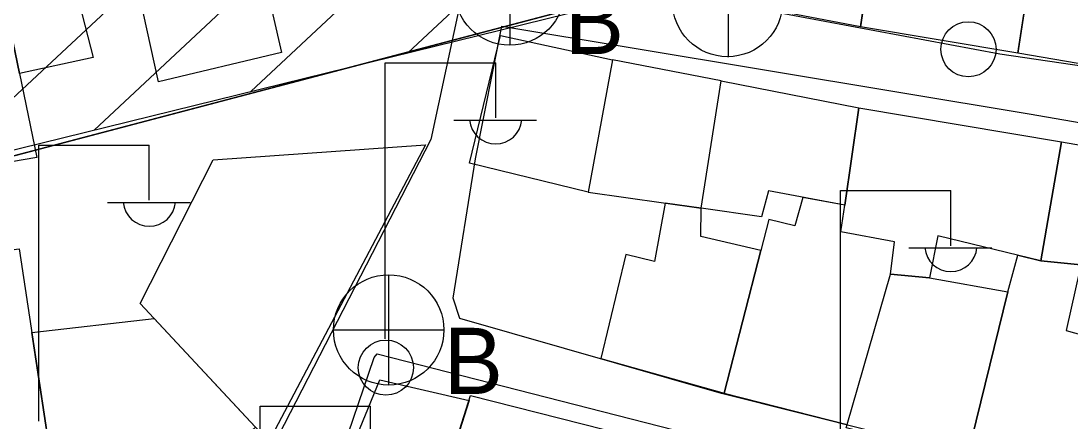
# Model space of a CAD drawing. Extents: x 417997 to 421451, y 4451742 to 4455216.
# Drawn here: x 419829.8 to 419896.4, y 4452641.5 to 4452667 of the extents above; entities that cross this region are included whole.
import ezdxf

# ---------------------------------------------------------------- set-up
doc = ezdxf.new("R2010")
doc.units = 0
for name, color, linetype in [('ADAKENARI', 7, 'Continuous'), ('B_Mesken', 7, 'Continuous'), ('PL_TİCK', 7, 'Continuous'), ('S_Elektrik_Diregi', 7, 'Continuous'), ('S_Rogar_Kapagi', 7, 'Continuous'), ('S_Rogar_Kapagi_Buski', 7, 'Continuous'), ('TA_ENH_TARAMA', 7, 'Continuous'), ('TR_TİCK', 7, 'Continuous'), ('Yol_Sose', 7, 'Continuous')]:
    doc.layers.add(name, color=color, linetype=linetype)

msp = doc.modelspace()

# ---------------------------------------------------------------- linework, layer by layer
at = {"layer": 'ADAKENARI'}
msp.add_line((419824.159, 4452657.046), (419918.769, 4452681.966), dxfattribs=at)
msp.add_line((419824.159, 4452657.046), (419918.769, 4452681.966), dxfattribs=at)
at = {"layer": 'B_Mesken'}
for points in [[(419893.056, 4452665.201), (419893.007, 4452664.92), (419883.029, 4452666.571), (419884.917, 4452679.37), (419890.029, 4452679.027), (419888.901, 4452671.451), (419893.833, 4452670.307)], [(419883.029, 4452666.571), (419874.041, 4452668.312), (419875.109, 4452675.14), (419884.052, 4452673.505)], [(419894.422, 4452674.38), (419897.534, 4452673.883), (419897.726, 4452675.106), (419905.399, 4452673.775), (419904.865, 4452669.365), (419903.763, 4452663.347), (419903.74, 4452663.079), (419893.007, 4452664.92), (419893.833, 4452670.307)], [(419827.574, 4452673.689), (419831.75, 4452674.739), (419834.337, 4452664.632), (419829.665, 4452663.625)], [(419836.356, 4452672.823), (419844.086, 4452674.534), (419846.299, 4452664.959), (419838.495, 4452663.097)], [(419827.574, 4452673.689), (419830.772, 4452658.297), (419823.973, 4452657.134), (419820.824, 4452672.125)], [(419860.178, 4452666.041), (419867.301, 4452664.494), (419865.744, 4452656.086), (419858.222, 4452657.938)], [(419865.744, 4452656.086), (419872.925, 4452655.075), (419874.182, 4452663.156), (419867.301, 4452664.494)], [(419882.026, 4452655.261), (419877.185, 4452656.18), (419876.738, 4452654.52), (419872.925, 4452655.075), (419874.182, 4452663.156), (419882.916, 4452661.441)], [(419882.916, 4452661.441), (419895.773, 4452659.277), (419894.46, 4452651.733), (419887.933, 4452653.328), (419887.411, 4452650.663), (419884.918, 4452650.893), (419885.192, 4452652.948), (419881.785, 4452653.584), (419882.026, 4452655.261)], [(419855.421, 4452659.102), (419845.487, 4452640.271), (419837.339, 4452649.032), (419841.966, 4452658.14)], [(419904.388, 4452650.001), (419896.933, 4452651.187), (419897.004, 4452651.492), (419894.46, 4452651.733), (419895.773, 4452659.277), (419897.118, 4452659.043), (419897.04, 4452658.277), (419899.058, 4452657.929), (419899.285, 4452658.575), (419905.658, 4452657.399)], [(419879.375, 4452655.765), (419878.853, 4452653.965), (419877.216, 4452654.35), (419876.706, 4452652.394), (419874.383, 4452643.344), (419882.175, 4452641.35), (419884.918, 4452650.893), (419885.192, 4452652.948), (419881.785, 4452653.584), (419882.026, 4452655.261)], [(419870.625, 4452655.399), (419869.959, 4452651.685), (419868.137, 4452652.134), (419866.559, 4452645.551), (419874.383, 4452643.344), (419876.706, 4452652.394), (419872.894, 4452653.284), (419872.925, 4452655.075)], [(419821.91, 4452649.037), (419821.634, 4452651.454), (419829.654, 4452652.505), (419831.515, 4452640.197), (419823.516, 4452638.941)], [(419892.362, 4452649.763), (419892.999, 4452652.09), (419894.46, 4452651.733), (419897.004, 4452651.492), (419896.933, 4452651.187), (419896.082, 4452647.326), (419899.852, 4452646.27), (419897.482, 4452637.33), (419889.781, 4452639.254)], [(419884.918, 4452650.893), (419887.411, 4452650.663), (419892.362, 4452649.763), (419889.781, 4452639.254), (419882.111, 4452641.154), (419882.175, 4452641.35)], [(419830.457, 4452647.195), (419838.222, 4452648.084), (419844.643, 4452641.179), (419843.533, 4452640.165), (419831.515, 4452640.197)], [(419847.979, 4452633.093), (419852.539, 4452644.183), (419858.193, 4452642.879), (419854.573, 4452631.458)], [(419854.573, 4452631.458), (419858.291, 4452643.19), (419873.861, 4452639.247), (419870.399, 4452626.923), (419866.193, 4452627.856), (419866.504, 4452629.136), (419863.217, 4452629.996), (419863.085, 4452630.689), (419858.927, 4452631.779), (419858.277, 4452630.472)]]:
    msp.add_lwpolyline(points, close=True, dxfattribs=at)
at = {"layer": 'PL_TİCK'}
msp.add_lwpolyline([(419843.661, 4452525.165), (419917.525, 4452519.802), (419918.101, 4452535.298), (419923.418, 4452678.243), (419918.769, 4452681.966), (419824.159, 4452657.046), (419820.24, 4452650.857), (419830.412, 4452596.267), (419834.475, 4452574.463), (419843.661, 4452525.165)], dxfattribs=at)
msp.add_lwpolyline([(419843.661, 4452525.165), (419917.525, 4452519.802), (419918.101, 4452535.298), (419923.418, 4452678.243), (419918.769, 4452681.966), (419824.159, 4452657.046), (419820.24, 4452650.857), (419830.412, 4452596.267), (419834.475, 4452574.463), (419843.661, 4452525.165)], dxfattribs=at)
at = {"layer": 'S_Elektrik_Diregi'}
for p, q in [((419852.881, 4452646.799), (419852.881, 4452664.299)), ((419852.881, 4452664.299), (419859.881, 4452664.299)), ((419859.881, 4452660.799), (419859.881, 4452664.299)), ((419857.221, 4452660.659), (419862.471, 4452660.659)), ((419830.909, 4452641.576), (419830.909, 4452659.076)), ((419830.909, 4452659.076), (419837.909, 4452659.076)), ((419837.909, 4452655.576), (419837.909, 4452659.076)), ((419881.758, 4452638.699), (419881.757, 4452656.199)), ((419881.757, 4452656.199), (419888.758, 4452656.199)), ((419888.758, 4452652.699), (419888.758, 4452656.199)), ((419835.249, 4452655.436), (419840.499, 4452655.436)), ((419886.098, 4452652.559), (419891.348, 4452652.559)), ((419844.95, 4452625.018), (419844.95, 4452642.518)), ((419844.95, 4452642.518), (419851.95, 4452642.518)), ((419851.95, 4452639.018), (419851.95, 4452642.518))]:
    msp.add_line(p, q, dxfattribs=at)
for centre in [(419889.871, 4452665.158), (419852.917, 4452644.963)]:
    msp.add_circle(centre, 1.75, dxfattribs=at)
for centre in [(419859.882, 4452660.812), (419837.91, 4452655.588), (419888.758, 4452652.712)]:
    msp.add_arc(centre, 1.658, 184.83843, 355.14641, dxfattribs=at)
at = {"layer": 'S_Rogar_Kapagi'}
msp.add_line((419874.643, 4452664.658), (419874.643, 4452671.658), dxfattribs=at)
msp.add_circle((419874.59, 4452668.187), 3.5, dxfattribs=at)
at = {"layer": 'S_Rogar_Kapagi_Buski'}
for p, q in [((419860.773, 4452672.415), (419860.773, 4452665.415)), ((419853.093, 4452650.856), (419853.093, 4452643.856)), ((419849.593, 4452647.356), (419856.593, 4452647.356))]:
    msp.add_line(p, q, dxfattribs=at)
for centre in [(419860.773, 4452668.915), (419853.093, 4452647.356)]:
    msp.add_circle(centre, 3.5, dxfattribs=at)
at = {"layer": 'TA_ENH_TARAMA'}
for p, q in [((419713.921, 4452630.315), (420108.839, 4452727.712)), ((419713.921, 4452630.315), (420108.839, 4452727.712)), ((419854.303, 4452664.937), (419914.195, 4452720.91)), ((419854.303, 4452664.937), (419914.195, 4452720.91)), ((419844.354, 4452662.483), (419904.246, 4452718.456)), ((419844.354, 4452662.483), (419904.246, 4452718.456)), ((419834.405, 4452660.029), (419894.297, 4452716.003)), ((419834.405, 4452660.029), (419894.297, 4452716.003)), ((419824.456, 4452657.576), (419884.348, 4452713.549)), ((419824.456, 4452657.576), (419884.348, 4452713.549))]:
    msp.add_line(p, q, dxfattribs=at)
at = {"layer": 'TR_TİCK'}
msp.add_lwpolyline([(419918.101, 4452535.298), (419923.418, 4452678.243), (419918.769, 4452681.966), (419824.159, 4452657.046), (419820.24, 4452650.857), (419830.412, 4452596.267), (419834.475, 4452574.463), (419843.661, 4452525.165), (419917.525, 4452519.802), (419918.101, 4452535.298)], dxfattribs=at)
msp.add_lwpolyline([(419918.101, 4452535.298), (419923.418, 4452678.243), (419918.769, 4452681.966), (419824.159, 4452657.046), (419820.24, 4452650.857), (419830.412, 4452596.267), (419834.475, 4452574.463), (419843.661, 4452525.165), (419917.525, 4452519.802), (419918.101, 4452535.298)], dxfattribs=at)
at = {"layer": 'Yol_Sose'}
for points in [[(419751.321, 4452658.811), (419775.275, 4452662.115), (419792.528, 4452667.495), (419808.819, 4452672.39), (419828.568, 4452677.474), (419845.17, 4452681.202), (419859.663, 4452683.403), (419860.079, 4452683.198), (419860.366, 4452682.828), (419860.468, 4452682.018), (419859.11, 4452674.998), (419855.761, 4452659.442), (419845.728, 4452639.909), (419845.562, 4452639.833), (419844.827, 4452639.55), (419830.863, 4452638.733), (419816.805, 4452636.902), (419791.652, 4452634.275), (419766.859, 4452635.64)], [(419916.079, 4452661.291), (419891.86, 4452664.85), (419861.728, 4452670.484)], [(419911.03, 4452633.709), (419888.871, 4452639.647), (419874.216, 4452643.33), (419857.612, 4452648.085), (419857.177, 4452649.359), (419858.599, 4452658.217), (419860.268, 4452666.623), (419893.727, 4452661.059), (419915.715, 4452657.249)], [(419879.216, 4452574.38), (419883.34, 4452594.49), (419886.037, 4452608.286), (419886.407, 4452610.383), (419886.335, 4452611.067), (419886.135, 4452611.395), (419868.541, 4452617.731), (419845.898, 4452625.9), (419845.343, 4452626.26), (419845.229, 4452626.55), (419849.869, 4452638.834), (419852.183, 4452645.596), (419852.358, 4452645.845), (419873.853, 4452640.335), (419910.506, 4452630.217)]]:
    msp.add_lwpolyline(points, dxfattribs=at)

# ---------------------------------------------------------------- texts
at = {"layer": 'S_Rogar_Kapagi_Buski'}
for p in [(419864.273, 4452664.85), (419856.593, 4452643.291)]:
    msp.add_text('B', height=4.2, dxfattribs=at).set_placement(p)

doc.saveas('drawing.dxf')
